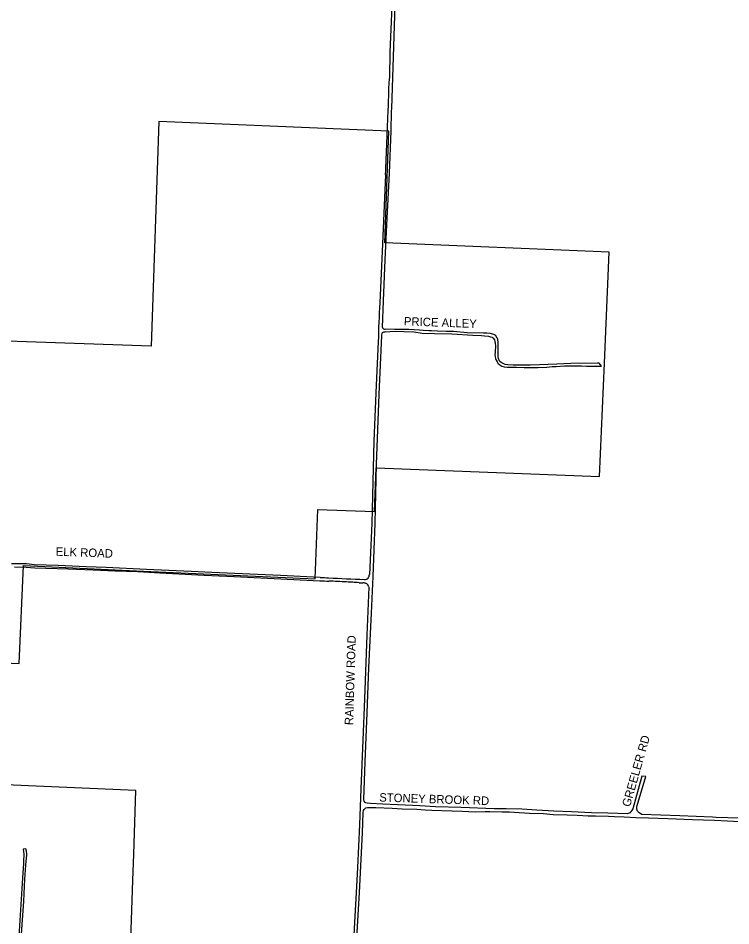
# Model space of a CAD drawing. Extents: x 0 to 712119, y 0 to 761125.
# Drawn here: x 660107 to 664320, y 728717 to 734082 of the extents above; entities that cross this region are included whole.
import ezdxf

# ---------------------------------------------------------------- set-up
doc = ezdxf.new("R2010")
doc.units = 0
for name, color, linetype in [('city boundary', 7, 'Continuous'), ('PAVED ROADS', 7, 'Continuous'), ('street names', 7, 'Continuous')]:
    doc.layers.add(name, color=color, linetype=linetype)

msp = doc.modelspace()

# ---------------------------------------------------------------- linework, layer by layer
at = {"layer": 'city boundary'}
for points in [[(659515.9, 730294.1), (660112.4, 730267), (660138.7, 730846.4), (660847.4, 730814.2), (661863.6, 730768), (661878.5, 731178.8), (662214.4, 731165.2), (662214.4, 731165.2), (662224.4, 731424), (663544.9, 731373.1), (663573.3, 732042.1), (663601.1, 732698.5), (662274.8, 732754.9), (662299.3, 733414.6), (660938.3, 733472.3), (660892.9, 732142.9), (659589.2, 732188.7)], [(661591.7, 725082), (661920.9, 725330.1), (662157.8, 725508.7), (662199.4, 725538.3), (663717.4, 726742.4), (663342.2, 726759.2), (663405.6, 728083), (662077.3, 728127.4), (662054.4, 728128.2), (662062.2, 728326.3), (661826.3, 728333.2), (661818.5, 728136.1), (660757.1, 728171.7), (660784.9, 728985.9), (660790.2, 729140.5), (660790.4, 729140.4), (660803.1, 729516.9), (659488, 729573.5)]]:
    msp.add_lwpolyline(points, dxfattribs=at)
at = {"layer": 'PAVED ROADS'}
for points in [[(662322.2, 734293.1), (662304.9, 733881.2), (662301.7, 733733.5), (662301.1, 733719.2), (662298.4, 733699.5), (662297.5, 733663.8), (662295, 733549.4)], [(662315.5, 733548.7), (662340.8, 734283.9)], [(662260.4, 732254.4), (662266.2, 732412.2), (662276.9, 732653.4), (662287.1, 732860.6), (662301.8, 733165.6), (662311.5, 733414.9)], [(662279.6, 733156.5), (662261.8, 732747.8), (662244.8, 732399.4)], [(664373.7, 729353.4), (664234.1, 729357), (664212.4, 729359.9), (664018.7, 729366.8), (663794.5, 729375.4), (663778.6, 729384.1), (663768.3, 729394.3), (663765.3, 729406.6), (663764.8, 729418.3), (663765.8, 729428.6), (663817.5, 729599), (663794.5, 729601.1), (663740.2, 729409.1), (663734, 729396.8), (663722.8, 729384.6), (663709.1, 729378.2), (663593.3, 729382.9), (663496.6, 729385.5), (663378.8, 729390.5), (663273.9, 729395.7), (663172.5, 729401.5), (663085.5, 729405.7), (662993.1, 729409.2), (662921.5, 729408.9), (662726.2, 729416), (662575, 729420.6), (662481.5, 729425.4), (662262.1, 729435.8), (662189.8, 729440), (662170.4, 729441.4), (662162.6, 729443.4), (662157.9, 729446.3), (662153.7, 729454.4), (662150.7, 729464.2), (662159.3, 729686), (662171.2, 729976.1), (662180.4, 730242.2), (662196.1, 730565.6), (662205.5, 730782.1), (662217.8, 731097.7), (662225.6, 731443), (662240.5, 731858.5), (662257.1, 732205.8), (662258.9, 732223.1)], [(662276.7, 732227.7), (662304.8, 732229.8), (662341, 732231.1), (662386.9, 732231), (662445.8, 732228.4), (662496.5, 732221.1), (662568.4, 732218.8), (662670.8, 732215.7), (662794.4, 732208.7), (662846.4, 732206), (662863.8, 732204.5), (662887.2, 732202.4), (662900.1, 732199.3), (662909.3, 732196.5), (662916.1, 732190.5), (662923.3, 732180.3), (662925.8, 732172.2), (662928, 732159.1), (662928.8, 732146.6), (662926.6, 732108.1), (662926, 732093.8), (662927, 732081.6), (662929.4, 732071.1), (662932.3, 732059.7), (662938, 732050.3), (662942.7, 732042.8), (662954.6, 732032.4), (662966.4, 732024.7), (662980.8, 732021.3), (662997.9, 732018.8), (663054.1, 732018.3), (663097.8, 732017.7), (663179.6, 732017.3), (663231.9, 732019.6), (663265, 732022.3), (663288.4, 732023.3), (663336.5, 732026.3), (663437, 732026.7), (663467.7, 732025.3), (663523.6, 732024.6), (663555.4, 732024.6), (663541.8, 732043.8), (663532.6, 732043.6), (663375, 732040.5), (663291.4, 732037.4), (663189.1, 732032.7), (663134.2, 732030.2), (663034, 732030.3), (663002.7, 732032.4), (662986, 732035.6), (662974, 732040.1), (662961.9, 732047.3), (662953.6, 732055.1), (662947.4, 732069.5), (662944.5, 732083.1), (662945.4, 732163.4), (662943.6, 732184.1), (662938.8, 732192.6), (662933.3, 732199.6), (662930.1, 732206.5), (662919.9, 732212.4), (662899.5, 732217.4), (662877.2, 732220.2), (662857.4, 732220.6), (662761.7, 732222.8), (662679.9, 732229.4), (662637.3, 732230), (662586.5, 732231.5), (662550.9, 732234.2), (662534.1, 732233.5), (662500.7, 732235.3), (662480.1, 732237.7), (662416.5, 732240.9), (662377.5, 732242.7), (662332.2, 732242.7), (662277.6, 732243.2)], [(662235.9, 732169.4), (662224.5, 731913.1), (662209.1, 731583.8), (662201.7, 731259.8), (662197.4, 731095.5), (662183.3, 730794.1)], [(661893.2, 730776.9), (661657.8, 730787.6), (661251.6, 730805.1), (661129.6, 730811.7), (660865.8, 730823.6), (660626.8, 730834.8), (660509.4, 730839.1), (660343.6, 730846.1), (660201.7, 730850.7), (660155.8, 730855.9), (660108.6, 730856.7), (660068.5, 730857.3)], [(660086.1, 730839.4), (660155.3, 730836.4), (660205.3, 730832.7), (660402.4, 730826.5), (660500.6, 730824), (660549.9, 730820.6), (660680.1, 730815.8), (660814, 730812.3), (660943.9, 730804.2), (661056.9, 730797.7), (661207.2, 730790.3), (661383.9, 730782.6), (661621.6, 730770.5), (661891.5, 730756.4)], [(662179.9, 730719.8), (662167.7, 730435.6), (662154.2, 730059.6), (662145.2, 729814.2), (662133.6, 729526.8), (662125, 729313.6), (662112.9, 729061.1), (662104.9, 728912.5), (662097.2, 728774.4), (662089.1, 728622.3), (662079.7, 728457.4), (662071.5, 728293.3), (662063.5, 728139.1), (662047.3, 727894.7), (662035.6, 727679.5)], [(662106.3, 728578.5), (662124.3, 728913.4), (662142.5, 729267.4), (662147.7, 729387), (662149.1, 729397.9), (662152.8, 729404.1), (662158.4, 729410.8), (662163.2, 729414.4), (662172.3, 729416.5), (662184.9, 729417.4), (662221.3, 729417.2), (662318.2, 729411.6), (662378.1, 729409.3), (662464.7, 729406.6), (662514.2, 729402.4), (662553.1, 729400.9), (662732.8, 729395.2), (662811.7, 729391.4), (662869, 729392.2), (662895.3, 729393.3), (662969.3, 729391), (663012.4, 729390.2), (663039.9, 729388), (663131, 729383.8), (663211.9, 729380.3), (663270.6, 729375.8), (663352.5, 729372.3), (663412.5, 729370.8), (663477.7, 729367), (663519.6, 729366.6), (663598, 729364.3), (663632.4, 729363.2), (663689.9, 729361.9), (663758, 729357.6), (663833.5, 729354.9), (663948.5, 729351.4), (664093.4, 729345.3), (664224.6, 729341), (664300.8, 729337), (664407.9, 729332.5)], [(660107.1, 728262), (660114.4, 728420.2), (660118, 728474.5), (660122.6, 728584.9), (660127.3, 728668.2), (660140, 728863), (660147.7, 728992.5), (660153, 729076.5), (660153.7, 729099.3), (660157.8, 729134.7), (660158, 729139.7), (660156.2, 729158.3), (660153.2, 729171.6), (660137.7, 729169.6), (660139.5, 729155.3), (660140, 729141.8), (660138.6, 729095.9), (660138.6, 729083.7), (660135.3, 729029.8), (660129.2, 728937), (660108.8, 728622.6), (660102.8, 728491.1)]]:
    msp.add_lwpolyline(points, dxfattribs=at)
for centre, radius, start, end in [((484414.8, 740328.4), 178009.4, 357.690957, 357.817512), ((656692.8, 733648.2), 5623.5, 357.6231, 358.9868), ((668406.5, 732046.3), 6171.8, 176.72035, 178.8576), ((662276.2, 732259.9), 16.7, 199.2146, 274.8602), ((662283.4, 732164.9), 63.2, 96.1202, 112.8667), ((667978, 890509), 159868.5, 267.818102, 267.837151), ((661956.9, 731485.2), 711.1, 264.8613, 268.7914), ((662690.1, 744941.3), 14186.8, 266.97715, 267.83505), ((661700.7, 724297.4), 6461.6, 86.91865, 87.83721), ((661548.7, 721475.9), 9287.1, 86.68842, 86.9176), ((662155.9, 730792), 27.5, 266.3472, 4.3374), ((661980.2, 728933.9), 1816.7, 85.517, 86.6885), ((662640.1, 737743.5), 7017.6, 265.76768, 265.86073), ((662137, 732947.7), 2203.5, 269.9121, 270.1786), ((662144.3, 730688.5), 55.7, 82.2685, 90.4513), ((662130.7, 730642.1), 103.7, 73.2234, 78.2935), ((662153.1, 730715.4), 27.2, 9.4343, 73.8192)]:
    msp.add_arc(centre, radius, start, end, dxfattribs=at)

# ---------------------------------------------------------------- texts
at = {"layer": 'street names'}
for s, rotation, p in [('PRICE ALLEY', 357.9232, (662386.8, 732266.3)), ('ELK ROAD', 357.9232, (660328.4, 730904.9)), ('RAINBOW ROAD', 88.2378, (662087.5, 729902.5)), ('GREELER RD', 74.1286, (663724, 729416.6)), ('STONEY BROOK RD', 358.1398, (662241.2, 729451.9))]:
    msp.add_text(s, height=50, rotation=rotation, dxfattribs=at).set_placement(p)

doc.saveas('drawing.dxf')
